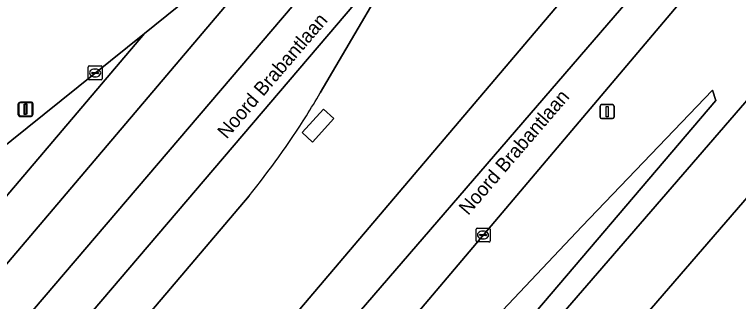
# Model space of a CAD drawing. Extents: x 156412 to 157779, y 382335 to 383768.
# Drawn here: x 157349.8 to 157401.8, y 382850.1 to 382870.6 of the extents above; entities that cross this region are included whole.
import ezdxf

# ---------------------------------------------------------------- set-up
doc = ezdxf.new("R2010")
doc.units = 0
for name, color, linetype in [('IMGEO_Berm_groen', 7, 'Continuous'), ('IMGEO_Fietspad_gesloten', 7, 'Continuous'), ('IMGEO_Groenvoorziening', 7, 'Continuous'), ('IMGEO_Kolk', 7, 'Continuous'), ('IMGEO_Lichtmast', 7, 'Continuous'), ('IMGEO_Openbare_ruimte_label', 7, 'Continuous'), ('IMGEO_Rijbaan_regionaal_gesloten', 7, 'Continuous'), ('IMGEO_Terreindeel_gesloten', 7, 'Continuous')]:
    doc.layers.add(name, color=color, linetype=linetype)

msp = doc.modelspace()

# ---------------------------------------------------------------- linework, layer by layer
at = {"layer": 'IMGEO_Berm_groen'}
for points in [[(157347.194, 382859.669), (157359.163, 382869.273), (157361.521, 382871.165), (157372.134, 382879.681), (157373.405, 382880.899), (157404.172, 382914.64), (157408.942, 382919.912)], [(157289.146, 382725.425), (157290.311, 382726.867), (157368.429, 382825.011), (157372.353, 382829.817), (157416.299, 382880.6), (157438.378, 382906.061), (157439.879, 382907.91)], [(157409.2, 382885.049), (157397.963, 382871.967), (157298.008, 382753.932), (157297.075, 382752.784), (157263.632, 382713.306), (157263.283, 382712.908), (157261.987, 382711.427), (157260.863, 382709.51), (157260.482, 382708.681)], [(157378.332, 382876.223), (157371.767, 382865.014)], [(157261.847, 382722.016), (157262.917, 382723.265), (157275.604, 382738.077), (157390.75, 382873.609)], [(157390.524, 382855.447), (157399.89, 382865.223), (157400.142, 382864.484), (157369.12, 382828.063), (157333.445, 382783.187), (157291.687, 382730.963), (157288.303, 382726.575), (157285.489, 382722.628)], [(157366.667, 382857.638), (157273.433, 382747.918), (157253.584, 382724.56), (157259.338, 382719.311)], [(157290.721, 382676.136), (157284.606, 382681.57), (157283.43, 382682.808), (157276.286, 382695.27), (157275.336, 382697.439), (157274.706, 382700.82), (157274.614, 382701.311), (157273.8, 382705.682), (157273.708, 382706.174), (157273.268, 382708.538), (157273.261, 382708.575), (157274.28, 382714.294), (157274.815, 382719.431), (157274.919, 382721.88), (157276.035, 382724.372), (157278.498, 382727.831), (157282.103, 382732.506), (157323.797, 382779.759), (157358.51, 382820.123), (157377.135, 382841.276), (157390.524, 382855.447)]]:
    msp.add_lwpolyline(points, dxfattribs=at)
msp.add_lwpolyline([(157370.477, 382862.169), (157372, 382863.862), (157372.748, 382863.189), (157371.225, 382861.496)], close=True, dxfattribs=at)
for centre, radius, start, end in [((157320.16, 382895.134), 59.754, 327.89927, 329.73078), ((157321.139, 382894.577), 58.628, 320.94634, 327.85192)]:
    msp.add_arc(centre, radius, start, end, dxfattribs=at)
at = {"layer": 'IMGEO_Fietspad_gesloten'}
for points in [[(157444.674, 382913.499), (157443.684, 382912.466), (157443.414, 382912.14), (157439.879, 382907.91), (157438.378, 382906.061), (157416.299, 382880.6), (157372.353, 382829.817), (157368.429, 382825.011), (157290.311, 382726.867), (157289.146, 382725.425)], [(157371.955, 382822.276), (157376.639, 382827.757), (157418.057, 382875.664), (157441.491, 382902.973), (157443.443, 382905.142), (157446.659, 382908.968), (157448.564, 382911.379), (157449.707, 382912.776)]]:
    msp.add_lwpolyline(points, dxfattribs=at)
at = {"layer": 'IMGEO_Groenvoorziening'}
for points in [[(157443.443, 382905.142), (157441.491, 382902.973), (157418.057, 382875.664), (157376.639, 382827.757), (157371.955, 382822.276), (157294.096, 382724.189)], [(157333.445, 382783.187), (157369.12, 382828.063), (157400.142, 382864.484), (157399.89, 382865.223), (157390.524, 382855.447), (157377.135, 382841.276), (157358.51, 382820.123), (157323.797, 382779.759)]]:
    msp.add_lwpolyline(points, dxfattribs=at)
at = {"layer": 'IMGEO_Kolk'}
for p, q in [((157355.127, 382866.02), (157355.127, 382866.872)), ((157355.202, 382866.946), (157356.054, 382866.946)), ((157356.128, 382866.872), (157356.128, 382866.02)), ((157355.386, 382866.44), (157355.386, 382866.452)), ((157355.824, 382866.403), (157355.426, 382866.403)), ((157355.429, 382866.489), (157355.827, 382866.489)), ((157355.615, 382866.726), (157355.64, 382866.726)), ((157355.87, 382866.452), (157355.87, 382866.44)), ((157356.054, 382865.946), (157355.202, 382865.946)), ((157355.638, 382866.166), (157355.613, 382866.166)), ((157382.944, 382854.408), (157382.944, 382855.26)), ((157383.019, 382855.334), (157383.871, 382855.334)), ((157383.246, 382854.877), (157383.644, 382854.877)), ((157383.432, 382855.114), (157383.457, 382855.114)), ((157383.945, 382855.26), (157383.945, 382854.408)), ((157383.871, 382854.334), (157383.019, 382854.334)), ((157383.203, 382854.828), (157383.203, 382854.84)), ((157383.641, 382854.791), (157383.243, 382854.791)), ((157383.455, 382854.554), (157383.43, 382854.554)), ((157383.687, 382854.84), (157383.687, 382854.828))]:
    msp.add_line(p, q, dxfattribs=at)
for points in [[(157355.127, 382866.02), (157355.127, 382866.872)], [(157355.202, 382866.946), (157356.054, 382866.946)], [(157356.128, 382866.872), (157356.128, 382866.02)], [(157356.054, 382865.946), (157355.202, 382865.946)], [(157382.944, 382854.408), (157382.944, 382855.26)], [(157383.019, 382855.334), (157383.871, 382855.334)], [(157383.945, 382855.26), (157383.945, 382854.408)], [(157383.871, 382854.334), (157383.019, 382854.334)]]:
    msp.add_lwpolyline(points, dxfattribs=at)
for centre, radius, start, end in [((157355.204, 382866.87), 0.0765, 91.552, 178.448), ((157355.204, 382866.87), 0.0765, 91.552, 178.448), ((157356.052, 382866.87), 0.0765, 1.552, 88.448), ((157356.052, 382866.87), 0.0765, 1.552, 88.448), ((157355.426, 382866.449), 0.0403, 85.8775, 175.7526), ((157355.423, 382866.439), 0.0366, 178.938, 274.7102), ((157355.827, 382866.446), 0.043, 264.8664, 352.4533), ((157355.831, 382866.451), 0.0386, 1.7309, 96.639), ((157355.204, 382866.022), 0.0765, 181.552, 268.448), ((157355.204, 382866.022), 0.0765, 181.552, 268.448), ((157356.052, 382866.022), 0.0765, 271.552, 358.448), ((157356.052, 382866.022), 0.0765, 271.552, 358.448), ((157383.021, 382855.258), 0.0765, 91.552, 178.448), ((157383.021, 382855.258), 0.0765, 91.552, 178.448), ((157383.243, 382854.837), 0.0403, 85.8775, 175.7526), ((157383.648, 382854.839), 0.0386, 1.7309, 96.639), ((157383.869, 382855.258), 0.0765, 1.552, 88.448), ((157383.869, 382855.258), 0.0765, 1.552, 88.448), ((157383.021, 382854.41), 0.0765, 181.552, 268.448), ((157383.021, 382854.41), 0.0765, 181.552, 268.448), ((157383.24, 382854.827), 0.0366, 178.938, 274.7102), ((157383.644, 382854.834), 0.043, 264.8664, 352.4533), ((157383.869, 382854.41), 0.0765, 271.552, 358.448), ((157383.869, 382854.41), 0.0765, 271.552, 358.448)]:
    msp.add_arc(centre, radius, start, end, dxfattribs=at)
for centre, major_axis, ratio, start_param, end_param in [((157355.614, 382866.446), (-0.387, 0.002), 0.722429, 4.712389, 7.853982), ((157355.639, 382866.446), (-0.39, 0.002), 0.717154, 1.570796, 4.712389), ((157383.431, 382854.834), (-0.387, 0.002), 0.722429, 4.712389, 7.853982), ((157383.456, 382854.834), (-0.39, 0.002), 0.717154, 1.570796, 4.712389)]:
    msp.add_ellipse(centre, major_axis=major_axis, ratio=ratio, start_param=start_param, end_param=end_param, dxfattribs=at)
at = {"layer": 'IMGEO_Lichtmast'}
for p, q in [((157350.124, 382863.438), (157350.124, 382864.238)), ((157350.124, 382864.238), (157350.124, 382863.438)), ((157350.168, 382863.458), (157350.168, 382864.258)), ((157350.168, 382864.258), (157350.168, 382863.458)), ((157350.224, 382864.338), (157351.014, 382864.338)), ((157351.014, 382864.338), (157350.224, 382864.338)), ((157350.268, 382864.358), (157351.058, 382864.358)), ((157351.058, 382864.358), (157350.268, 382864.358)), ((157351.114, 382864.238), (157351.114, 382863.438)), ((157351.114, 382863.438), (157351.114, 382864.238)), ((157351.158, 382864.258), (157351.158, 382863.458)), ((157351.158, 382863.458), (157351.158, 382864.258)), ((157391.847, 382863.277), (157391.847, 382864.077)), ((157391.847, 382864.077), (157391.847, 382863.277)), ((157391.947, 382864.177), (157392.737, 382864.177)), ((157392.737, 382864.177), (157391.947, 382864.177)), ((157392.837, 382864.077), (157392.837, 382863.277)), ((157392.837, 382863.277), (157392.837, 382864.077)), ((157351.014, 382863.338), (157350.224, 382863.338)), ((157350.224, 382863.338), (157351.014, 382863.338)), ((157351.058, 382863.358), (157350.268, 382863.358)), ((157350.268, 382863.358), (157351.058, 382863.358)), ((157392.737, 382863.177), (157391.947, 382863.177)), ((157391.947, 382863.177), (157392.737, 382863.177))]:
    msp.add_line(p, q, dxfattribs=at)
for points in [[(157350.544, 382864.213), (157350.694, 382864.213), (157350.694, 382863.463), (157350.544, 382863.463), (157350.544, 382864.213)], [(157350.588, 382864.233), (157350.738, 382864.233), (157350.738, 382863.483), (157350.588, 382863.483), (157350.588, 382864.233)], [(157392.267, 382864.052), (157392.417, 382864.052), (157392.417, 382863.302), (157392.267, 382863.302), (157392.267, 382864.052)]]:
    msp.add_lwpolyline(points, dxfattribs=at)
for centre, start, end in [((157350.224, 382864.238), 90, 180), ((157350.224, 382864.238), 90, 180), ((157350.268, 382864.258), 90, 180), ((157350.268, 382864.258), 90, 180), ((157351.014, 382864.238), 0, 90), ((157351.014, 382864.238), 360, 90), ((157351.058, 382864.258), 0, 90), ((157351.058, 382864.258), 360, 90), ((157391.947, 382864.077), 90, 180), ((157391.947, 382864.077), 90, 180), ((157392.737, 382864.077), 0, 90), ((157392.737, 382864.077), 360, 90), ((157350.224, 382863.438), 180, 270), ((157350.224, 382863.438), 180, 270), ((157350.268, 382863.458), 180, 270), ((157350.268, 382863.458), 180, 270), ((157351.014, 382863.438), 270, 0), ((157351.014, 382863.438), 270, 0), ((157351.058, 382863.458), 270, 0), ((157351.058, 382863.458), 270, 0), ((157391.947, 382863.277), 180, 270), ((157391.947, 382863.277), 180, 270), ((157392.737, 382863.277), 270, 0), ((157392.737, 382863.277), 270, 0)]:
    msp.add_arc(centre, 0.1, start, end, dxfattribs=at)
at = {"layer": 'IMGEO_Rijbaan_regionaal_gesloten'}
for points in [[(157444.628, 382957.306), (157442.952, 382955.736), (157438.076, 382951.1), (157433.298, 382946.364), (157428.619, 382941.53), (157426.974, 382939.85), (157424.201, 382937.086), (157422.736, 382935.533), (157421.054, 382933.615), (157423.766, 382931.236), (157377.946, 382880.825), (157291.11, 382779.095), (157261.567, 382744.101), (157247.93, 382727.948), (157250.922, 382726.32), (157267.644, 382746.056), (157283.351, 382764.593), (157341.88, 382833.527), (157378.332, 382876.223)], [(157374.101, 382848.769), (157401.506, 382880.534), (157409.625, 382890.232), (157421.563, 382902.909), (157437.36, 382918.496), (157434.789, 382920.848), (157433.338, 382919.407), (157427.657, 382913.782), (157425.298, 382911.432), (157422.941, 382909.079), (157420.588, 382906.723), (157415.918, 382901.956), (157411.324, 382897.116), (157406.808, 382892.203), (157402.469, 382887.325), (157398.19, 382882.395), (157393.969, 382877.415), (157392.893, 382876.149), (157391.82, 382874.88), (157390.75, 382873.609), (157275.604, 382738.077), (157262.917, 382723.265), (157261.847, 382722.016)], [(157410.581, 382886.354), (157422.56, 382898.985), (157437.176, 382913.791), (157439.708, 382916.291), (157437.36, 382918.496), (157421.563, 382902.909), (157409.625, 382890.232), (157401.506, 382880.534), (157374.101, 382848.769), (157263.277, 382718.25), (157261.677, 382716.365)], [(157371.767, 382865.014), (157378.332, 382876.223), (157341.88, 382833.527), (157283.351, 382764.593), (157267.644, 382746.056), (157250.922, 382726.32), (157253.584, 382724.56), (157273.433, 382747.918), (157366.667, 382857.638)], [(157263.313, 382713.854), (157263.571, 382714.159), (157286.879, 382741.732), (157296.926, 382753.475), (157298.008, 382753.932), (157397.963, 382871.967)], [(157343.677, 382856.305), (157301.482, 382806.918), (157282.322, 382784.631), (157273.544, 382774.22), (157273.127, 382773.048), (157269.697, 382768.924), (157260.931, 382758.619), (157243.688, 382738.35), (157237.442, 382731.145), (157241.196, 382730.398), (157249.553, 382740.237), (157359.163, 382869.273)], [(157359.163, 382869.273), (157347.194, 382859.669)]]:
    msp.add_lwpolyline(points, dxfattribs=at)
for points in [[(157377.946, 382880.825), (157423.766, 382931.236), (157421.054, 382933.615), (157410.936, 382922.077), (157408.942, 382919.912), (157404.172, 382914.64), (157373.405, 382880.899), (157372.134, 382879.681), (157255.337, 382742.097), (157244.535, 382729.373), (157245.917, 382728.842), (157247.93, 382727.948), (157261.567, 382744.101), (157291.11, 382779.095)], [(157372.134, 382879.681), (157361.521, 382871.165), (157359.163, 382869.273), (157249.553, 382740.237), (157241.196, 382730.398), (157244.535, 382729.373), (157255.337, 382742.097)]]:
    msp.add_lwpolyline(points, close=True, dxfattribs=at)
for centre, radius, start, end in [((157320.16, 382895.134), 59.754, 327.89927, 329.73078), ((157321.139, 382894.577), 58.628, 320.94634, 327.85192)]:
    msp.add_arc(centre, radius, start, end, dxfattribs=at)
at = {"layer": 'IMGEO_Terreindeel_gesloten'}
msp.add_lwpolyline([(157371.225, 382861.496), (157372.748, 382863.189), (157372, 382863.862), (157370.477, 382862.169)], close=True, dxfattribs=at)

# ---------------------------------------------------------------- texts
at = {"layer": 'IMGEO_Openbare_ruimte_label'}
for rotation, p in [(49.4608, (157365.067, 382861.662)), (49.2993, (157382.378, 382856.194))]:
    msp.add_text('Noord Brabantlaan', height=1, rotation=rotation, dxfattribs=at).set_placement(p)

doc.saveas('drawing.dxf')
